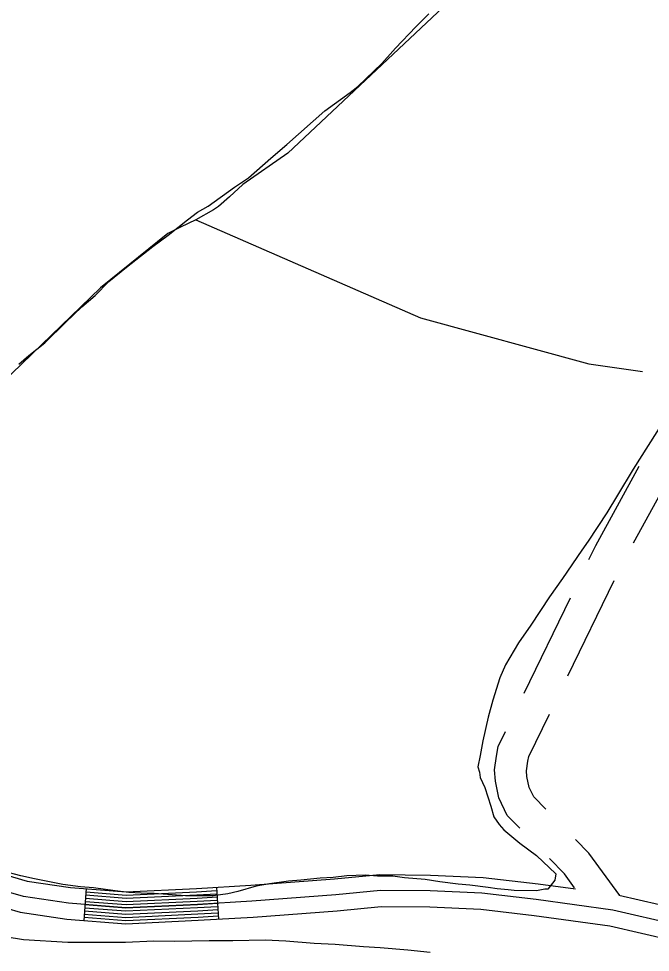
# Model space of a CAD drawing. Extents: x 3180038 to 3217926, y 922069 to 947485.
# Drawn here: x 3206974 to 3207570, y 943845 to 944725 of the extents above; entities that cross this region are included whole.
import ezdxf

# ---------------------------------------------------------------- set-up
doc = ezdxf.new("R2010")
doc.units = 0
for name, color, linetype in [('V-ROAD-CNTR', 7, 'Continuous'), ('V-SITE-VEGE', 7, 'Continuous'), ('V-TOPO-SHOR', 7, 'Continuous')]:
    doc.layers.add(name, color=color, linetype=linetype)

msp = doc.modelspace()

# ---------------------------------------------------------------- linework, layer by layer
at = {"layer": 'V-ROAD-CNTR'}
for p, q in [((3207553.85, 944230.85), (3207601.84, 944318.58)), ((3207491.92, 944105.31), (3207535.58, 944195.28)), ((3207450.68, 944089.06), (3207494.34, 944179.02)), ((3207038.06, 943904.82), (3207035.67, 943874.91)), ((3207160.74, 943906.07), (3207162.53, 943876.13))]:
    msp.add_line(p, q, dxfattribs=at)
for points in [[(3206268.38, 944529.31), (3206303.83, 944503.18), (3206347.51, 944469.94), (3206460.27, 944365.76), (3206772.46, 944057.93), (3206814.64, 944012.77), (3206853.09, 943972.36), (3206886.48, 943951.37), (3206916.02, 943932.96), (3206946, 943922.44), (3206982.22, 943911.97), (3207023.13, 943906.01), (3207075.69, 943901.82), (3207141.91, 943904.95), (3207193.2, 943908.02), (3207271.83, 943913.93), (3207314.77, 943918.13), (3207362.51, 943917.65), (3207412.16, 943915.42), (3207463.81, 943909.38), (3207499.02, 943904.59)], [(3207511.8, 944215.01), (3207518.21, 944228.22), (3207559.16, 944303.07)], [(3207471, 943979.75), (3207459.71, 943991.26), (3207455.51, 944000.12), (3207453.37, 944010.68), (3207452.88, 944015.99), (3207454.24, 944024.87), (3207455.08, 944029.41), (3207474.46, 944069.33)], [(3207446.49, 943961.9), (3207434.77, 943973.86), (3207426.85, 943990.56), (3207423.64, 944006.3), (3207422.67, 944016.91), (3207424.66, 944029.88), (3207426.32, 944038.85), (3207433.22, 944053.07)], [(3207540.76, 943898.22), (3207511.58, 943938.34), (3207498.99, 943951.18)], [(3207498.3, 943905.6), (3207488.62, 943918.91), (3207474.49, 943933.33)], [(3206908.73, 943903.73), (3206936.86, 943893.86), (3206975.86, 943882.58), (3207019.77, 943876.18), (3207075.2, 943871.76), (3207143.52, 943874.99), (3207195.22, 943878.09), (3207274.41, 943884.04), (3207316.08, 943888.12), (3207361.69, 943887.66), (3207409.74, 943885.49), (3207460.04, 943879.62), (3207531.6, 943869.88), (3207591.11, 943856.03)], [(3207594.28, 943870.69), (3207534.32, 943884.65), (3207461.92, 943894.5), (3207410.95, 943900.45), (3207362.1, 943902.65), (3207315.43, 943903.12), (3207273.12, 943898.98), (3207194.21, 943893.05), (3207142.72, 943889.97), (3207075.45, 943886.79), (3207021.45, 943891.09), (3206979.04, 943897.27), (3206941.43, 943908.15)], [(3207037.58, 943898.84), (3207075.59, 943895.8), (3207142.24, 943898.95), (3207161.09, 943900.09)], [(3207037.82, 943901.83), (3207075.64, 943898.81), (3207142.08, 943901.95), (3207160.92, 943903.08)], [(3207036.87, 943889.86), (3207075.45, 943886.79), (3207142.72, 943889.97), (3207161.63, 943891.1)], [(3207037.1, 943892.86), (3207075.5, 943889.79), (3207142.56, 943892.96), (3207161.45, 943894.1)], [(3207037.34, 943895.85), (3207075.54, 943892.8), (3207142.4, 943895.96), (3207161.27, 943897.09)], [(3207539.8, 943898.77), (3207597.45, 943885.36), (3207661.28, 943872.61), (3207712.75, 943859.28), (3207760.84, 943845.33), (3207813.68, 943822.2), (3208008.56, 943746.43), (3208519.57, 943537.79), (3208788.37, 943433.52), (3209144.52, 943291.3), (3209218.65, 943261.16), (3209279.55, 943231.47), (3209389.3, 943166.68), (3209926.95, 942864.48)], [(3207036.15, 943880.89), (3207075.3, 943877.77), (3207143.2, 943880.98), (3207162.17, 943882.12)], [(3207036.39, 943883.88), (3207075.35, 943880.78), (3207143.04, 943883.98), (3207161.99, 943885.11)], [(3207036.63, 943886.87), (3207075.4, 943883.78), (3207142.88, 943886.97), (3207161.81, 943888.11)], [(3207035.91, 943877.9), (3207075.25, 943874.76), (3207143.36, 943877.98), (3207162.35, 943879.12)]]:
    msp.add_lwpolyline(points, dxfattribs=at)
at = {"layer": 'V-SITE-VEGE'}
for p, q in [((3207348.52, 944717.26), (3207360.87, 944729.5)), ((3207329.61, 944697.11), (3207348.52, 944717.26)), ((3207316.51, 944682.7), (3207329.61, 944697.11)), ((3207293.98, 944661.12), (3207316.51, 944682.7)), ((3207286.71, 944655.36), (3207293.98, 944661.12)), ((3207262.75, 944638.13), (3207286.71, 944655.36)), ((3207227.14, 944606.48), (3207262.75, 944638.13)), ((3207211.89, 944593.54), (3207227.14, 944606.48)), ((3207190.81, 944574.84), (3207211.89, 944593.54)), ((3207177.75, 944566.22), (3207190.81, 944574.84)), ((3207153.06, 944548.26), (3207177.75, 944566.22)), ((3207133.47, 944535.34), (3207142.91, 944542.53)), ((3207142.91, 944542.53), (3207153.06, 944548.26)), ((3207115.31, 944520.97), (3207133.47, 944535.34)), ((3207100.78, 944510.19), (3207115.31, 944520.97)), ((3207076.09, 944490.78), (3207100.78, 944510.19)), ((3207059.38, 944477.13), (3207076.09, 944490.78)), ((3207046.29, 944464.17), (3207059.38, 944477.13)), ((3207033.94, 944453.38), (3207046.29, 944464.17)), ((3207018.68, 944438.99), (3207033.94, 944453.38)), ((3206999.05, 944419.56), (3207018.68, 944438.99)), ((3206983.8, 944407.34), (3206999.05, 944419.56)), ((3206974.35, 944399.43), (3206983.8, 944407.34)), ((3207581.72, 944344.97), (3207553.28, 944300.27)), ((3207553.28, 944300.27), (3207538.69, 944275.75)), ((3207538.69, 944275.75), (3207528.47, 944259.16)), ((3207528.47, 944259.16), (3207510.97, 944232.49)), ((3207510.97, 944232.49), (3207505.14, 944223.83)), ((3207505.14, 944223.83), (3207486.92, 944197.16)), ((3207486.92, 944197.16), (3207474.54, 944179.86)), ((3207474.54, 944179.86), (3207457.04, 944153.19)), ((3207457.04, 944153.19), (3207445.38, 944136.61)), ((3207445.38, 944136.61), (3207432.98, 944115.69)), ((3207432.98, 944115.69), (3207427.85, 944103.42)), ((3207427.85, 944103.42), (3207421.23, 944082.48)), ((3207421.23, 944082.48), (3207416.81, 944066.59)), ((3207416.81, 944066.59), (3207411.63, 944044.19)), ((3207411.63, 944044.19), (3207409.4, 944030.45)), ((3207409.4, 944030.45), (3207407.17, 944019.61)), ((3207407.17, 944019.61), (3207408.59, 944014.54)), ((3207408.59, 944014.54), (3207409.28, 944009.48)), ((3207409.28, 944009.48), (3207413.58, 944000.05)), ((3207413.58, 944000.05), (3207419.28, 943982.66)), ((3207419.28, 943982.66), (3207422.12, 943972.52)), ((3207422.12, 943972.52), (3207427.15, 943965.26)), ((3207427.15, 943965.26), (3207431.46, 943960.17)), ((3207431.46, 943960.17), (3207446.59, 943947.8)), ((3207446.59, 943947.8), (3207462.44, 943936.14)), ((3207462.44, 943936.14), (3207480.44, 943918.69)), ((3206976.23, 943916.92), (3206959.61, 943921.35)), ((3207301.03, 943917.44), (3207283.67, 943916.8)), ((3207312.6, 943916.65), (3207301.03, 943917.44)), ((3207480.44, 943918.69), (3207479.68, 943912.91)), ((3206989.23, 943913.96), (3206976.23, 943916.92)), ((3207015.97, 943908.76), (3206989.23, 943913.96)), ((3207032.6, 943906.51), (3207015.97, 943908.76)), ((3207210.57, 943909.22), (3207198.26, 943907.11)), ((3207228.67, 943912.02), (3207210.57, 943909.22)), ((3207240.24, 943912.68), (3207228.67, 943912.02)), ((3207258.34, 943914.76), (3207240.24, 943912.68)), ((3207270.64, 943915.42), (3207258.34, 943914.76)), ((3207283.67, 943916.8), (3207270.64, 943915.42)), ((3207327.07, 943916.58), (3207312.6, 943916.65)), ((3207337.91, 943915.08), (3207327.07, 943916.58)), ((3207357.44, 943913.53), (3207337.91, 943915.08)), ((3207371.17, 943911.29), (3207357.44, 943913.53)), ((3207388.52, 943909.03), (3207371.17, 943911.29)), ((3207399.37, 943908.25), (3207388.52, 943909.03)), ((3207479.68, 943912.91), (3207473.13, 943904.26)), ((3207044.89, 943905.72), (3207032.6, 943906.51)), ((3207065.13, 943902.72), (3207044.89, 943905.72)), ((3207078.15, 943901.21), (3207065.13, 943902.72)), ((3207089.71, 943900.43), (3207078.15, 943901.21)), ((3207102.01, 943900.37), (3207089.71, 943900.43)), ((3207131.66, 943898.05), (3207102.01, 943900.37)), ((3207171.45, 943900.01), (3207157.7, 943897.91)), ((3207180.87, 943902.14), (3207171.45, 943900.01)), ((3207198.26, 943907.11), (3207180.87, 943902.14)), ((3207416.71, 943906), (3207399.37, 943908.25)), ((3207425.39, 943904.5), (3207416.71, 943906)), ((3207435.51, 943903.73), (3207425.39, 943904.5)), ((3207441.29, 943902.98), (3207435.51, 943903.73)), ((3207462.27, 943902.87), (3207441.29, 943902.98)), ((3207470.24, 943904.28), (3207462.27, 943902.87)), ((3207473.13, 943904.26), (3207470.24, 943904.28)), ((3207157.7, 943897.91), (3207131.66, 943898.05)), ((3206961.47, 943859.85), (3206978.81, 943856.87)), ((3206978.81, 943856.87), (3207020.76, 943854.48)), ((3207075.01, 943854.21), (3207101.78, 943855.52)), ((3207101.78, 943855.52), (3207121.31, 943855.42)), ((3207121.31, 943855.42), (3207153.87, 943855.98)), ((3207153.87, 943855.98), (3207176.29, 943855.86)), ((3207176.29, 943855.86), (3207206.68, 943856.43)), ((3207206.68, 943856.43), (3207226.21, 943855.61)), ((3207226.21, 943855.61), (3207252.96, 943853.3)), ((3207020.76, 943854.48), (3207075.01, 943854.21)), ((3207252.96, 943853.3), (3207272.49, 943852.48)), ((3207272.49, 943852.48), (3207299.24, 943850.17)), ((3207299.24, 943850.17), (3207315.15, 943849.37)), ((3207315.15, 943849.37), (3207341.18, 943847.06)), ((3207341.18, 943847.06), (3207362.15, 943844.79))]:
    msp.add_line(p, q, dxfattribs=at)
at = {"layer": 'V-TOPO-SHOR'}
for points in [[(3207384.71, 944745.97), (3207228.04, 944598.3), (3207185.63, 944568.7), (3207172.92, 944556.98), (3207162.6, 944547.81), (3207158.05, 944544.89), (3207141.22, 944535.37), (3207126.78, 944528.4), (3207114.91, 944522.39), (3207051.44, 944471.29), (3206856.41, 944282.96), (3206669.92, 944032.29), (3206648.4, 944003.11), (3206607.76, 943948.87), (3206586.24, 943919.89), (3206573.86, 943899.1), (3206563.43, 943876.33), (3206550.96, 943845.5), (3206541.36, 943828.05)], [(3207141.22, 944535.37), (3207352.91, 944442.84), (3207511.71, 944399.53), (3207562.23, 944392.32)]]:
    msp.add_lwpolyline(points, dxfattribs=at)

doc.saveas('drawing.dxf')
